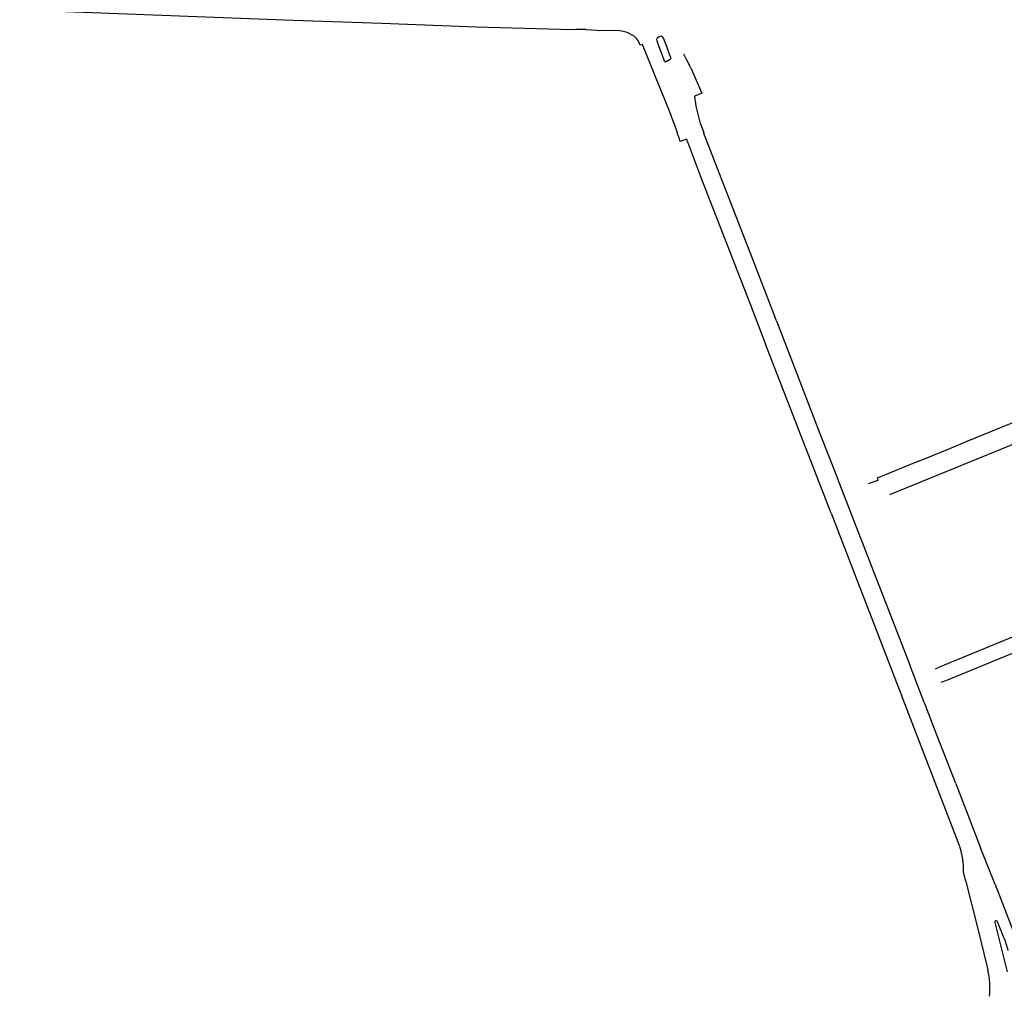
# Model space of a CAD drawing. Extents: x 148869 to 161638, y 453607 to 469810.
# Tile 870 of 1056: x 159137.7 to 159140.98, y 459843.21 to 459846.46. Entities that reach past the tile are written whole.
import ezdxf

# ---------------------------------------------------------------- set-up
doc = ezdxf.new("R2010")
doc.units = 0
doc.layers.add('LKI_V01_KANTRIJWEG', color=252, linetype='CONTINUOUS')

msp = doc.modelspace()

# ---------------------------------------------------------------- linework, layer by layer
at = {"layer": 'LKI_V01_KANTRIJWEG'}
for p, q in [((159139.5908, 459846.426), (159139.5571, 459846.426)), ((159139.5908, 459846.426), (159139.5571, 459846.426)), ((159139.5908, 459846.426), (159139.6255, 459846.4242)), ((159139.5908, 459846.426), (159139.6255, 459846.4242)), ((159139.6255, 459846.4242), (159139.6332, 459846.4234)), ((159139.6255, 459846.4242), (159139.6332, 459846.4234)), ((159139.7003, 459846.4217), (159139.6332, 459846.4234)), ((159139.7003, 459846.4217), (159139.6332, 459846.4234)), ((159139.8214, 459846.2693), (159139.7776, 459846.377)), ((159139.8214, 459846.2693), (159139.7776, 459846.377)), ((159139.8362, 459846.3613), (159139.8434, 459846.341)), ((159139.8362, 459846.3613), (159139.8434, 459846.341)), ((159139.8662, 459846.3495), (159139.8593, 459846.3695)), ((159139.8662, 459846.3495), (159139.8593, 459846.3695)), ((159139.8535, 459846.1902), (159139.8214, 459846.2693)), ((159139.8535, 459846.1902), (159139.8214, 459846.2693)), ((159139.9753, 459846.2144), (159139.9544, 459846.2061)), ((159139.9753, 459846.2144), (159139.9544, 459846.2061)), ((159139.8706, 459846.149), (159139.8535, 459846.1902)), ((159139.8706, 459846.149), (159139.8535, 459846.1902)), ((159139.9516, 459846.2012), (159139.9542, 459846.1807)), ((159139.9516, 459846.2012), (159139.9542, 459846.1807)), ((159140.1581, 459845.63), (159139.9812, 459846.0834)), ((159140.1581, 459845.63), (159139.9812, 459846.0834)), ((159139.9248, 459846.0617), (159139.904, 459846.053)), ((159139.9248, 459846.0617), (159139.904, 459846.053)), ((159139.9248, 459846.0617), (159139.9713, 459845.9371)), ((159139.9248, 459846.0617), (159139.9713, 459845.9371)), ((159139.9713, 459845.9371), (159140.1353, 459845.5152)), ((159139.9713, 459845.9371), (159140.1353, 459845.5152)), ((159140.2243, 459845.4567), (159140.1581, 459845.63)), ((159140.2243, 459845.4567), (159140.1581, 459845.63)), ((159140.1353, 459845.5152), (159140.188, 459845.379)), ((159140.1353, 459845.5152), (159140.188, 459845.379)), ((159140.2243, 459845.4567), (159140.3745, 459845.0668)), ((159140.2243, 459845.4567), (159140.3745, 459845.0668)), ((159140.3963, 459844.8408), (159140.188, 459845.379)), ((159140.3963, 459844.8408), (159140.188, 459845.379)), ((159140.8591, 459845.0554), (159141.1429, 459845.1719)), ((159140.8591, 459845.0554), (159141.1429, 459845.1719)), ((159140.3745, 459845.0668), (159140.4163, 459844.9602)), ((159140.3745, 459845.0668), (159140.4163, 459844.9602)), ((159140.602, 459844.8781), (159140.9831, 459845.033)), ((159140.602, 459844.8781), (159140.9831, 459845.033)), ((159140.7941, 459845.0282), (159140.8591, 459845.0554)), ((159140.7941, 459845.0282), (159140.8591, 459845.0554)), ((159140.6954, 459844.9877), (159140.7941, 459845.0282)), ((159140.6954, 459844.9877), (159140.7941, 459845.0282)), ((159140.4163, 459844.9602), (159140.4341, 459844.9134)), ((159140.4163, 459844.9602), (159140.4341, 459844.9134)), ((159140.4341, 459844.9134), (159140.4817, 459844.7906)), ((159140.4341, 459844.9134), (159140.4817, 459844.7906)), ((159140.5302, 459844.9141), (159140.5634, 459844.9257)), ((159140.5302, 459844.9141), (159140.5634, 459844.9257)), ((159140.4059, 459844.8157), (159140.3963, 459844.8408)), ((159140.4059, 459844.8157), (159140.3963, 459844.8408)), ((159142.245, 459844.8552), (159140.9831, 459844.3374)), ((159142.245, 459844.8552), (159140.9831, 459844.3374)), ((159140.4059, 459844.8157), (159140.6295, 459844.2371)), ((159140.4059, 459844.8157), (159140.6295, 459844.2371)), ((159140.4817, 459844.7906), (159140.6692, 459844.3076)), ((159140.4817, 459844.7906), (159140.6692, 459844.3076)), ((159140.9831, 459844.3913), (159140.7636, 459844.3014)), ((159140.9831, 459844.3913), (159140.7636, 459844.3014)), ((159140.7162, 459844.1851), (159140.6692, 459844.3076)), ((159140.7162, 459844.1851), (159140.6692, 459844.3076)), ((159140.9831, 459844.3374), (159140.7901, 459844.2588)), ((159140.9831, 459844.3374), (159140.7901, 459844.2588)), ((159140.7536, 459844.2977), (159140.7636, 459844.3014)), ((159140.7536, 459844.2977), (159140.7636, 459844.3014)), ((159140.7901, 459844.2588), (159140.7717, 459844.252)), ((159140.7901, 459844.2588), (159140.7717, 459844.252)), ((159140.6295, 459844.2371), (159140.6408, 459844.2094)), ((159140.6295, 459844.2371), (159140.6408, 459844.2094)), ((159140.8349, 459843.7051), (159140.6408, 459844.2094)), ((159140.8349, 459843.7051), (159140.6408, 459844.2094)), ((159140.7162, 459844.1851), (159140.7309, 459844.1473)), ((159140.7162, 459844.1851), (159140.7309, 459844.1473)), ((159140.7309, 459844.1473), (159140.7394, 459844.1257)), ((159140.7309, 459844.1473), (159140.7394, 459844.1257)), ((159140.8213, 459843.9158), (159140.7394, 459844.1257)), ((159140.8213, 459843.9158), (159140.7394, 459844.1257)), ((159140.8213, 459843.9158), (159140.8343, 459843.883)), ((159140.8213, 459843.9158), (159140.8343, 459843.883)), ((159140.8343, 459843.883), (159140.9037, 459843.7014)), ((159140.8343, 459843.883), (159140.9037, 459843.7014)), ((159140.9522, 459843.5795), (159140.9037, 459843.7014)), ((159140.9522, 459843.5795), (159140.9037, 459843.7014)), ((159140.8546, 459843.589), (159140.8475, 459843.6211)), ((159140.8546, 459843.589), (159140.8475, 459843.6211)), ((159140.8546, 459843.589), (159140.8922, 459843.4406)), ((159140.8546, 459843.589), (159140.8922, 459843.4406)), ((159140.9522, 459843.5795), (159141.0361, 459843.3636)), ((159140.9522, 459843.5795), (159141.0361, 459843.3636)), ((159140.9816, 459843.4031), (159140.9606, 459843.4551)), ((159140.9816, 459843.4031), (159140.9606, 459843.4551)), ((159140.8922, 459843.4406), (159140.9283, 459843.2947)), ((159140.8922, 459843.4406), (159140.9283, 459843.2947)), ((159140.983, 459843.3285), (159140.993, 459843.2881)), ((159140.983, 459843.3285), (159140.993, 459843.2881))]:
    msp.add_line(p, q, dxfattribs=at)
for points in [[(159137.7036, 459846.4924), (159137.8568, 459846.4861), (159138.615, 459846.4576), (159138.9102, 459846.4479), (159139.2241, 459846.4359), (159139.5051, 459846.4271), (159139.5571, 459846.426)], [(159137.7036, 459846.4924), (159137.8568, 459846.4861), (159138.615, 459846.4576), (159138.9102, 459846.4479), (159139.2241, 459846.4359), (159139.5051, 459846.4271), (159139.5571, 459846.426)], [(159139.7776, 459846.377), (159139.7703, 459846.3744), (159139.764, 459846.3901)], [(159139.7776, 459846.377), (159139.7703, 459846.3744), (159139.764, 459846.3901)], [(159139.8593, 459846.3695), (159139.8482, 459846.3977), (159139.8451, 459846.4018), (159139.8404, 459846.4038), (159139.8354, 459846.4032), (159139.8309, 459846.4013), (159139.8268, 459846.3982), (159139.8248, 459846.3934), (159139.8256, 459846.3883), (159139.8362, 459846.3613)], [(159139.8593, 459846.3695), (159139.8482, 459846.3977), (159139.8451, 459846.4018), (159139.8404, 459846.4038), (159139.8354, 459846.4032), (159139.8309, 459846.4013), (159139.8268, 459846.3982), (159139.8248, 459846.3934), (159139.8256, 459846.3883), (159139.8362, 459846.3613)], [(159139.8434, 459846.341), (159139.8503, 459846.3225), (159139.8532, 459846.3201), (159139.8569, 459846.3201), (159139.8703, 459846.3273), (159139.8726, 459846.3302), (159139.8721, 459846.3338), (159139.8662, 459846.3495)], [(159139.8434, 459846.341), (159139.8503, 459846.3225), (159139.8532, 459846.3201), (159139.8569, 459846.3201), (159139.8703, 459846.3273), (159139.8726, 459846.3302), (159139.8721, 459846.3338), (159139.8662, 459846.3495)], [(159139.9394, 459846.2989), (159139.9262, 459846.3241), (159139.916, 459846.3443)], [(159139.9394, 459846.2989), (159139.9262, 459846.3241), (159139.916, 459846.3443)], [(159139.9394, 459846.2989), (159139.9634, 459846.2421), (159139.9753, 459846.2144)], [(159139.9394, 459846.2989), (159139.9634, 459846.2421), (159139.9753, 459846.2144)], [(159139.9719, 459846.1085), (159139.9822, 459846.084), (159139.9812, 459846.0834)], [(159139.9719, 459846.1085), (159139.9822, 459846.084), (159139.9812, 459846.0834)], [(159140.9831, 459845.033), (159141.3108, 459845.1674), (159141.5178, 459845.253), (159141.8682, 459845.3957)], [(159140.9831, 459845.033), (159141.3108, 459845.1674), (159141.5178, 459845.253), (159141.8682, 459845.3957)], [(159140.6954, 459844.9877), (159140.5594, 459844.9324), (159140.5634, 459844.9257)], [(159140.6954, 459844.9877), (159140.5594, 459844.9324), (159140.5634, 459844.9257)], [(159142.2478, 459844.9111), (159142.068, 459844.8374), (159141.7713, 459844.7148), (159141.4196, 459844.5712), (159140.9831, 459844.3913)], [(159142.2478, 459844.9111), (159142.068, 459844.8374), (159141.7713, 459844.7148), (159141.4196, 459844.5712), (159140.9831, 459844.3913)], [(159140.9516, 459843.456), (159140.9513, 459843.4543), (159140.9516, 459843.4525), (159140.983, 459843.3285)], [(159140.9516, 459843.456), (159140.9513, 459843.4543), (159140.9516, 459843.4525), (159140.983, 459843.3285)]]:
    msp.add_lwpolyline(points, dxfattribs=at)
for centre, radius, start, end in [((159139.6964, 459846.3339), 0.0879, 39.7215, 87.4296), ((159139.6964, 459846.3339), 0.0879, 39.7215, 87.4296), ((159139.9551, 459846.2025), 0.00372, 99.4931, 199.5452), ((159139.9551, 459846.2025), 0.00372, 99.4931, 199.5452), ((159141.5111, 459846.5234), 1.5942, 192.4148, 195.0854), ((159141.5111, 459846.5234), 1.5942, 192.4148, 195.0854), ((159137.6578, 459845.3247), 2.3613, 17.9642, 20.4313), ((159137.6578, 459845.3247), 2.3613, 17.9642, 20.4313), ((159140.5971, 459843.6264), 0.2505, 358.7751, 18.3071), ((159140.5971, 459843.6264), 0.2505, 358.7751, 18.3071), ((159140.9559, 459843.4536), 0.00492, 17.5549, 151.0113), ((159140.9559, 459843.4536), 0.00492, 17.5549, 151.0113), ((159140.7514, 459843.3037), 0.2507, 12.8575, 23.34), ((159140.7514, 459843.3037), 0.2507, 12.8575, 23.34), ((159140.6922, 459843.2363), 0.2432, 353.0311, 13.9148), ((159140.6922, 459843.2363), 0.2432, 353.0311, 13.9148)]:
    msp.add_arc(centre, radius, start, end, dxfattribs=at)

doc.saveas('drawing.dxf')
